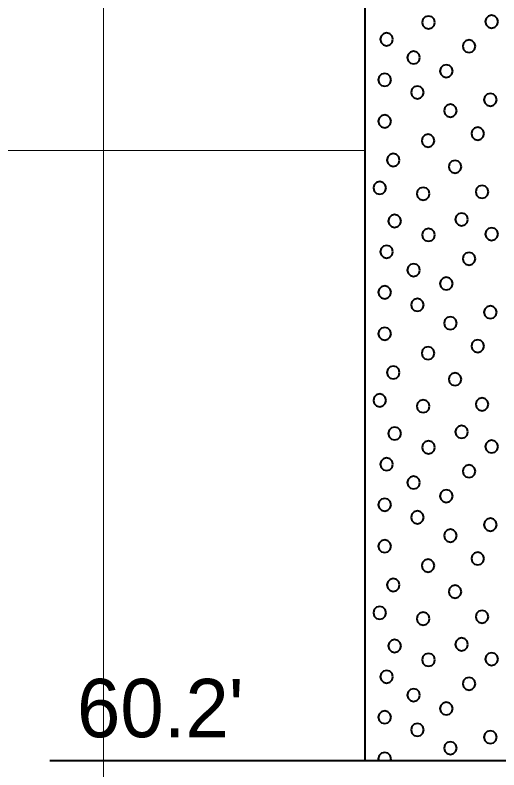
# Model space of a CAD drawing. Extents: x -76 to 974, y -1080 to -735.
# Drawn here: x 602.99 to 608.78, y -989.49 to -980.47 of the extents above; entities that cross this region are included whole.
import ezdxf

# ---------------------------------------------------------------- set-up
doc = ezdxf.new("R2010")
doc.units = 0
doc.header["$LTSCALE"] = 0.36
doc.layers.add('27', color=7, linetype='Continuous', lineweight=40)
doc.layers.add('7', color=7, linetype='Continuous', lineweight=13)

msp = doc.modelspace()

# ---------------------------------------------------------------- linework, layer by layer
at = {"layer": '27'}
for p, q in [((607.1738, -980.1789), (607.1738, -989.3789)), ((603.4063, -989.3789), (607.1737, -989.3789)), ((607.1738, -989.3789), (609.6738, -989.3789))]:
    msp.add_line(p, q, dxfattribs=at)
for points in [[(608.0106, -980.5568), (608.0004, -980.5187), (607.9725, -980.4908), (607.9344, -980.4806), (607.8963, -980.4908), (607.8684, -980.5187), (607.8582, -980.5568), (607.8684, -980.5949), (607.8963, -980.6228), (607.9344, -980.633), (607.9725, -980.6228), (608.0004, -980.5949)], [(608.7657, -980.5478), (608.7555, -980.5097), (608.7276, -980.4818), (608.6895, -980.4716), (608.6514, -980.4818), (608.6235, -980.5097), (608.6133, -980.5478), (608.6235, -980.5859), (608.6514, -980.6138), (608.6895, -980.624), (608.7276, -980.6138), (608.7555, -980.5859)], [(607.5095, -980.7594), (607.4993, -980.7213), (607.4714, -980.6934), (607.4333, -980.6832), (607.3952, -980.6934), (607.3673, -980.7213), (607.3571, -980.7594), (607.3673, -980.7975), (607.3952, -980.8254), (607.4333, -980.8356), (607.4714, -980.8254), (607.4993, -980.7975)], [(608.4956, -980.8426), (608.4854, -980.8045), (608.4575, -980.7766), (608.4194, -980.7664), (608.3813, -980.7766), (608.3534, -980.8045), (608.3432, -980.8426), (608.3534, -980.8807), (608.3813, -980.9086), (608.4194, -980.9188), (608.4575, -980.9086), (608.4854, -980.8807)], [(607.8324, -980.978), (607.8222, -980.9399), (607.7943, -980.912), (607.7562, -980.9018), (607.7181, -980.912), (607.6902, -980.9399), (607.68, -980.978), (607.6902, -981.0161), (607.7181, -981.044), (607.7562, -981.0542), (607.7943, -981.044), (607.8222, -981.0161)], [(608.2239, -981.1395), (608.2137, -981.1014), (608.1858, -981.0735), (608.1477, -981.0633), (608.1096, -981.0735), (608.0818, -981.1014), (608.0715, -981.1395), (608.0818, -981.1776), (608.1096, -981.2055), (608.1477, -981.2157), (608.1858, -981.2055), (608.2137, -981.1776)], [(607.4866, -981.2437), (607.4764, -981.2056), (607.4485, -981.1777), (607.4104, -981.1675), (607.3723, -981.1777), (607.3444, -981.2056), (607.3342, -981.2437), (607.3444, -981.2818), (607.3723, -981.3097), (607.4104, -981.3199), (607.4485, -981.3097), (607.4764, -981.2818)], [(607.8782, -981.3937), (607.8679, -981.3556), (607.8401, -981.3278), (607.802, -981.3175), (607.7639, -981.3278), (607.736, -981.3556), (607.7258, -981.3937), (607.736, -981.4318), (607.7639, -981.4597), (607.802, -981.4699), (607.8401, -981.4597), (607.8679, -981.4318)], [(608.7503, -981.4815), (608.74, -981.4434), (608.7122, -981.4155), (608.6741, -981.4053), (608.636, -981.4155), (608.6081, -981.4434), (608.5979, -981.4815), (608.6081, -981.5196), (608.636, -981.5475), (608.6741, -981.5577), (608.7122, -981.5475), (608.74, -981.5196)], [(608.2723, -981.6124), (608.262, -981.5743), (608.2342, -981.5464), (608.1961, -981.5362), (608.158, -981.5464), (608.1301, -981.5743), (608.1199, -981.6124), (608.1301, -981.6505), (608.158, -981.6784), (608.1961, -981.6886), (608.2342, -981.6784), (608.262, -981.6505)], [(607.4866, -981.7395), (607.4764, -981.7014), (607.4485, -981.6735), (607.4104, -981.6633), (607.3723, -981.6735), (607.3444, -981.7014), (607.3342, -981.7395), (607.3444, -981.7776), (607.3723, -981.8055), (607.4104, -981.8157), (607.4485, -981.8055), (607.4764, -981.7776)], [(608.0053, -981.9709), (607.9951, -981.9328), (607.9672, -981.9049), (607.9291, -981.8947), (607.891, -981.9049), (607.8631, -981.9328), (607.8529, -981.9709), (607.8631, -982.009), (607.891, -982.0369), (607.9291, -982.0471), (607.9672, -982.0369), (607.9951, -982.009)], [(608.6002, -981.887), (608.59, -981.8489), (608.5621, -981.821), (608.524, -981.8108), (608.4859, -981.821), (608.458, -981.8489), (608.4478, -981.887), (608.458, -981.9251), (608.4859, -981.953), (608.524, -981.9632), (608.5621, -981.953), (608.59, -981.9251)], [(607.5896, -982.2023), (607.5794, -982.1642), (607.5515, -982.1363), (607.5134, -982.1261), (607.4753, -982.1363), (607.4474, -982.1642), (607.4372, -982.2023), (607.4474, -982.2404), (607.4753, -982.2683), (607.5134, -982.2785), (607.5515, -982.2683), (607.5794, -982.2404)], [(608.3282, -982.2824), (608.318, -982.2443), (608.2901, -982.2164), (608.252, -982.2062), (608.2139, -982.2164), (608.186, -982.2443), (608.1758, -982.2824), (608.186, -982.3205), (608.2139, -982.3484), (608.252, -982.3586), (608.2901, -982.3484), (608.318, -982.3205)], [(607.4281, -982.5353), (607.4179, -982.4972), (607.39, -982.4694), (607.3519, -982.4591), (607.3138, -982.4694), (607.2859, -982.4972), (607.2757, -982.5353), (607.2859, -982.5734), (607.3138, -982.6013), (607.3519, -982.6115), (607.39, -982.6013), (607.4179, -982.5734)], [(607.9468, -982.6053), (607.9366, -982.5672), (607.9087, -982.5393), (607.8706, -982.5291), (607.8325, -982.5393), (607.8046, -982.5672), (607.7944, -982.6053), (607.8046, -982.6434), (607.8325, -982.6713), (607.8706, -982.6815), (607.9087, -982.6713), (607.9366, -982.6434)], [(608.6511, -982.5824), (608.6409, -982.5443), (608.613, -982.5164), (608.5749, -982.5062), (608.5368, -982.5164), (608.5089, -982.5443), (608.4987, -982.5824), (608.5089, -982.6205), (608.5368, -982.6484), (608.5749, -982.6586), (608.613, -982.6484), (608.6409, -982.6205)], [(607.6057, -982.9315), (607.5954, -982.8934), (607.5676, -982.8655), (607.5295, -982.8553), (607.4914, -982.8655), (607.4635, -982.8934), (607.4533, -982.9315), (607.4635, -982.9696), (607.4914, -982.9975), (607.5295, -983.0077), (607.5676, -982.9975), (607.5954, -982.9696)], [(608.4066, -982.9119), (608.3964, -982.8738), (608.3685, -982.846), (608.3304, -982.8357), (608.2923, -982.846), (608.2644, -982.8738), (608.2542, -982.9119), (608.2644, -982.95), (608.2923, -982.9779), (608.3304, -982.9881), (608.3685, -982.9779), (608.3964, -982.95)], [(608.0106, -983.0968), (608.0004, -983.0587), (607.9725, -983.0308), (607.9344, -983.0206), (607.8963, -983.0308), (607.8684, -983.0587), (607.8582, -983.0968), (607.8684, -983.1349), (607.8963, -983.1628), (607.9344, -983.173), (607.9725, -983.1628), (608.0004, -983.1349)], [(608.7657, -983.0878), (608.7555, -983.0497), (608.7276, -983.0218), (608.6895, -983.0116), (608.6514, -983.0218), (608.6235, -983.0497), (608.6133, -983.0878), (608.6235, -983.1259), (608.6514, -983.1538), (608.6895, -983.164), (608.7276, -983.1538), (608.7555, -983.1259)], [(607.5095, -983.2994), (607.4993, -983.2613), (607.4714, -983.2334), (607.4333, -983.2232), (607.3952, -983.2334), (607.3673, -983.2613), (607.3571, -983.2994), (607.3673, -983.3375), (607.3952, -983.3654), (607.4333, -983.3756), (607.4714, -983.3654), (607.4993, -983.3375)], [(608.4956, -983.3826), (608.4854, -983.3445), (608.4575, -983.3166), (608.4194, -983.3064), (608.3813, -983.3166), (608.3534, -983.3445), (608.3432, -983.3826), (608.3534, -983.4207), (608.3813, -983.4486), (608.4194, -983.4588), (608.4575, -983.4486), (608.4854, -983.4207)], [(607.8324, -983.518), (607.8222, -983.4799), (607.7943, -983.452), (607.7562, -983.4418), (607.7181, -983.452), (607.6902, -983.4799), (607.68, -983.518), (607.6902, -983.5561), (607.7181, -983.584), (607.7562, -983.5942), (607.7943, -983.584), (607.8222, -983.5561)], [(608.2239, -983.6795), (608.2137, -983.6414), (608.1858, -983.6135), (608.1477, -983.6033), (608.1096, -983.6135), (608.0818, -983.6414), (608.0715, -983.6795), (608.0818, -983.7176), (608.1096, -983.7455), (608.1477, -983.7557), (608.1858, -983.7455), (608.2137, -983.7176)], [(607.4866, -983.7837), (607.4764, -983.7456), (607.4485, -983.7177), (607.4104, -983.7075), (607.3723, -983.7177), (607.3444, -983.7456), (607.3342, -983.7837), (607.3444, -983.8218), (607.3723, -983.8497), (607.4104, -983.8599), (607.4485, -983.8497), (607.4764, -983.8218)], [(607.8782, -983.9337), (607.8679, -983.8956), (607.8401, -983.8678), (607.802, -983.8575), (607.7639, -983.8678), (607.736, -983.8956), (607.7258, -983.9337), (607.736, -983.9718), (607.7639, -983.9997), (607.802, -984.0099), (607.8401, -983.9997), (607.8679, -983.9718)], [(608.7503, -984.0215), (608.74, -983.9834), (608.7122, -983.9555), (608.6741, -983.9453), (608.636, -983.9555), (608.6081, -983.9834), (608.5979, -984.0215), (608.6081, -984.0596), (608.636, -984.0875), (608.6741, -984.0977), (608.7122, -984.0875), (608.74, -984.0596)], [(608.2723, -984.1524), (608.262, -984.1143), (608.2342, -984.0864), (608.1961, -984.0762), (608.158, -984.0864), (608.1301, -984.1143), (608.1199, -984.1524), (608.1301, -984.1905), (608.158, -984.2184), (608.1961, -984.2286), (608.2342, -984.2184), (608.262, -984.1905)], [(607.4866, -984.2795), (607.4764, -984.2414), (607.4485, -984.2135), (607.4104, -984.2033), (607.3723, -984.2135), (607.3444, -984.2414), (607.3342, -984.2795), (607.3444, -984.3176), (607.3723, -984.3455), (607.4104, -984.3557), (607.4485, -984.3455), (607.4764, -984.3176)], [(608.6002, -984.427), (608.59, -984.3889), (608.5621, -984.361), (608.524, -984.3508), (608.4859, -984.361), (608.458, -984.3889), (608.4478, -984.427), (608.458, -984.4651), (608.4859, -984.493), (608.524, -984.5032), (608.5621, -984.493), (608.59, -984.4651)], [(608.0053, -984.5109), (607.9951, -984.4728), (607.9672, -984.4449), (607.9291, -984.4347), (607.891, -984.4449), (607.8631, -984.4728), (607.8529, -984.5109), (607.8631, -984.549), (607.891, -984.5769), (607.9291, -984.5871), (607.9672, -984.5769), (607.9951, -984.549)], [(607.5896, -984.7423), (607.5794, -984.7042), (607.5515, -984.6763), (607.5134, -984.6661), (607.4753, -984.6763), (607.4474, -984.7042), (607.4372, -984.7423), (607.4474, -984.7804), (607.4753, -984.8083), (607.5134, -984.8185), (607.5515, -984.8083), (607.5794, -984.7804)], [(608.3282, -984.8224), (608.318, -984.7843), (608.2901, -984.7564), (608.252, -984.7462), (608.2139, -984.7564), (608.186, -984.7843), (608.1758, -984.8224), (608.186, -984.8605), (608.2139, -984.8884), (608.252, -984.8986), (608.2901, -984.8884), (608.318, -984.8605)], [(607.4281, -985.0753), (607.4179, -985.0372), (607.39, -985.0094), (607.3519, -984.9991), (607.3138, -985.0094), (607.2859, -985.0372), (607.2757, -985.0753), (607.2859, -985.1134), (607.3138, -985.1413), (607.3519, -985.1515), (607.39, -985.1413), (607.4179, -985.1134)], [(608.6511, -985.1224), (608.6409, -985.0843), (608.613, -985.0564), (608.5749, -985.0462), (608.5368, -985.0564), (608.5089, -985.0843), (608.4987, -985.1224), (608.5089, -985.1605), (608.5368, -985.1884), (608.5749, -985.1986), (608.613, -985.1884), (608.6409, -985.1605)], [(607.9468, -985.1453), (607.9366, -985.1072), (607.9087, -985.0793), (607.8706, -985.0691), (607.8325, -985.0793), (607.8046, -985.1072), (607.7944, -985.1453), (607.8046, -985.1834), (607.8325, -985.2113), (607.8706, -985.2215), (607.9087, -985.2113), (607.9366, -985.1834)], [(607.6057, -985.4715), (607.5954, -985.4334), (607.5676, -985.4055), (607.5295, -985.3953), (607.4914, -985.4055), (607.4635, -985.4334), (607.4533, -985.4715), (607.4635, -985.5096), (607.4914, -985.5375), (607.5295, -985.5477), (607.5676, -985.5375), (607.5954, -985.5096)], [(608.4066, -985.4519), (608.3964, -985.4138), (608.3685, -985.386), (608.3304, -985.3757), (608.2923, -985.386), (608.2644, -985.4138), (608.2542, -985.4519), (608.2644, -985.49), (608.2923, -985.5179), (608.3304, -985.5281), (608.3685, -985.5179), (608.3964, -985.49)], [(608.0106, -985.6368), (608.0004, -985.5987), (607.9725, -985.5708), (607.9344, -985.5606), (607.8963, -985.5708), (607.8684, -985.5987), (607.8582, -985.6368), (607.8684, -985.6749), (607.8963, -985.7028), (607.9344, -985.713), (607.9725, -985.7028), (608.0004, -985.6749)], [(608.7657, -985.6278), (608.7555, -985.5897), (608.7276, -985.5618), (608.6895, -985.5516), (608.6514, -985.5618), (608.6235, -985.5897), (608.6133, -985.6278), (608.6235, -985.6659), (608.6514, -985.6938), (608.6895, -985.704), (608.7276, -985.6938), (608.7555, -985.6659)], [(607.5095, -985.8394), (607.4993, -985.8013), (607.4714, -985.7734), (607.4333, -985.7632), (607.3952, -985.7734), (607.3673, -985.8013), (607.3571, -985.8394), (607.3673, -985.8775), (607.3952, -985.9054), (607.4333, -985.9156), (607.4714, -985.9054), (607.4993, -985.8775)], [(608.4956, -985.9226), (608.4854, -985.8845), (608.4575, -985.8566), (608.4194, -985.8464), (608.3813, -985.8566), (608.3534, -985.8845), (608.3432, -985.9226), (608.3534, -985.9607), (608.3813, -985.9886), (608.4194, -985.9988), (608.4575, -985.9886), (608.4854, -985.9607)], [(607.8324, -986.058), (607.8222, -986.0199), (607.7943, -985.992), (607.7562, -985.9818), (607.7181, -985.992), (607.6902, -986.0199), (607.68, -986.058), (607.6902, -986.0961), (607.7181, -986.124), (607.7562, -986.1342), (607.7943, -986.124), (607.8222, -986.0961)], [(608.2239, -986.2195), (608.2137, -986.1814), (608.1858, -986.1535), (608.1477, -986.1433), (608.1096, -986.1535), (608.0818, -986.1814), (608.0715, -986.2195), (608.0818, -986.2576), (608.1096, -986.2855), (608.1477, -986.2957), (608.1858, -986.2855), (608.2137, -986.2576)], [(607.4866, -986.3237), (607.4764, -986.2856), (607.4485, -986.2577), (607.4104, -986.2475), (607.3723, -986.2577), (607.3444, -986.2856), (607.3342, -986.3237), (607.3444, -986.3618), (607.3723, -986.3897), (607.4104, -986.3999), (607.4485, -986.3897), (607.4764, -986.3618)], [(607.8782, -986.4737), (607.8679, -986.4356), (607.8401, -986.4078), (607.802, -986.3975), (607.7639, -986.4078), (607.736, -986.4356), (607.7258, -986.4737), (607.736, -986.5118), (607.7639, -986.5397), (607.802, -986.5499), (607.8401, -986.5397), (607.8679, -986.5118)], [(608.7503, -986.5615), (608.74, -986.5234), (608.7122, -986.4955), (608.6741, -986.4853), (608.636, -986.4955), (608.6081, -986.5234), (608.5979, -986.5615), (608.6081, -986.5996), (608.636, -986.6275), (608.6741, -986.6377), (608.7122, -986.6275), (608.74, -986.5996)], [(608.2723, -986.6924), (608.262, -986.6543), (608.2342, -986.6264), (608.1961, -986.6162), (608.158, -986.6264), (608.1301, -986.6543), (608.1199, -986.6924), (608.1301, -986.7305), (608.158, -986.7584), (608.1961, -986.7686), (608.2342, -986.7584), (608.262, -986.7305)], [(607.4866, -986.8195), (607.4764, -986.7814), (607.4485, -986.7535), (607.4104, -986.7433), (607.3723, -986.7535), (607.3444, -986.7814), (607.3342, -986.8195), (607.3444, -986.8576), (607.3723, -986.8855), (607.4104, -986.8957), (607.4485, -986.8855), (607.4764, -986.8576)], [(608.6002, -986.967), (608.59, -986.9289), (608.5621, -986.901), (608.524, -986.8908), (608.4859, -986.901), (608.458, -986.9289), (608.4478, -986.967), (608.458, -987.0051), (608.4859, -987.033), (608.524, -987.0432), (608.5621, -987.033), (608.59, -987.0051)], [(608.0053, -987.0509), (607.9951, -987.0128), (607.9672, -986.9849), (607.9291, -986.9747), (607.891, -986.9849), (607.8631, -987.0128), (607.8529, -987.0509), (607.8631, -987.089), (607.891, -987.1169), (607.9291, -987.1271), (607.9672, -987.1169), (607.9951, -987.089)], [(607.5896, -987.2823), (607.5794, -987.2442), (607.5515, -987.2163), (607.5134, -987.2061), (607.4753, -987.2163), (607.4474, -987.2442), (607.4372, -987.2823), (607.4474, -987.3204), (607.4753, -987.3483), (607.5134, -987.3585), (607.5515, -987.3483), (607.5794, -987.3204)], [(608.3282, -987.3624), (608.318, -987.3243), (608.2901, -987.2964), (608.252, -987.2862), (608.2139, -987.2964), (608.186, -987.3243), (608.1758, -987.3624), (608.186, -987.4005), (608.2139, -987.4284), (608.252, -987.4386), (608.2901, -987.4284), (608.318, -987.4005)], [(607.4281, -987.6153), (607.4179, -987.5772), (607.39, -987.5494), (607.3519, -987.5391), (607.3138, -987.5494), (607.2859, -987.5772), (607.2757, -987.6153), (607.2859, -987.6534), (607.3138, -987.6813), (607.3519, -987.6915), (607.39, -987.6813), (607.4179, -987.6534)], [(607.9468, -987.6853), (607.9366, -987.6472), (607.9087, -987.6193), (607.8706, -987.6091), (607.8325, -987.6193), (607.8046, -987.6472), (607.7944, -987.6853), (607.8046, -987.7234), (607.8325, -987.7513), (607.8706, -987.7615), (607.9087, -987.7513), (607.9366, -987.7234)], [(608.6511, -987.6624), (608.6409, -987.6243), (608.613, -987.5964), (608.5749, -987.5862), (608.5368, -987.5964), (608.5089, -987.6243), (608.4987, -987.6624), (608.5089, -987.7005), (608.5368, -987.7284), (608.5749, -987.7386), (608.613, -987.7284), (608.6409, -987.7005)], [(607.6057, -988.0115), (607.5954, -987.9734), (607.5676, -987.9455), (607.5295, -987.9353), (607.4914, -987.9455), (607.4635, -987.9734), (607.4533, -988.0115), (607.4635, -988.0496), (607.4914, -988.0775), (607.5295, -988.0877), (607.5676, -988.0775), (607.5954, -988.0496)], [(608.4066, -987.9919), (608.3964, -987.9538), (608.3685, -987.926), (608.3304, -987.9157), (608.2923, -987.926), (608.2644, -987.9538), (608.2542, -987.9919), (608.2644, -988.03), (608.2923, -988.0579), (608.3304, -988.0681), (608.3685, -988.0579), (608.3964, -988.03)], [(608.0106, -988.1768), (608.0004, -988.1387), (607.9725, -988.1108), (607.9344, -988.1006), (607.8963, -988.1108), (607.8684, -988.1387), (607.8582, -988.1768), (607.8684, -988.2149), (607.8963, -988.2428), (607.9344, -988.253), (607.9725, -988.2428), (608.0004, -988.2149)], [(608.7657, -988.1678), (608.7555, -988.1297), (608.7276, -988.1018), (608.6895, -988.0916), (608.6514, -988.1018), (608.6235, -988.1297), (608.6133, -988.1678), (608.6235, -988.2059), (608.6514, -988.2338), (608.6895, -988.244), (608.7276, -988.2338), (608.7555, -988.2059)], [(607.5095, -988.3794), (607.4993, -988.3413), (607.4714, -988.3134), (607.4333, -988.3032), (607.3952, -988.3134), (607.3673, -988.3413), (607.3571, -988.3794), (607.3673, -988.4175), (607.3952, -988.4454), (607.4333, -988.4556), (607.4714, -988.4454), (607.4993, -988.4175)], [(608.4956, -988.4626), (608.4854, -988.4245), (608.4575, -988.3966), (608.4194, -988.3864), (608.3813, -988.3966), (608.3534, -988.4245), (608.3432, -988.4626), (608.3534, -988.5007), (608.3813, -988.5286), (608.4194, -988.5388), (608.4575, -988.5286), (608.4854, -988.5007)], [(607.8324, -988.598), (607.8222, -988.5599), (607.7943, -988.532), (607.7562, -988.5218), (607.7181, -988.532), (607.6902, -988.5599), (607.68, -988.598), (607.6902, -988.6361), (607.7181, -988.664), (607.7562, -988.6742), (607.7943, -988.664), (607.8222, -988.6361)], [(608.2239, -988.7595), (608.2137, -988.7214), (608.1858, -988.6935), (608.1477, -988.6833), (608.1096, -988.6935), (608.0818, -988.7214), (608.0715, -988.7595), (608.0818, -988.7976), (608.1096, -988.8255), (608.1477, -988.8357), (608.1858, -988.8255), (608.2137, -988.7976)], [(607.4866, -988.8637), (607.4764, -988.8256), (607.4485, -988.7977), (607.4104, -988.7875), (607.3723, -988.7977), (607.3444, -988.8256), (607.3342, -988.8637), (607.3444, -988.9018), (607.3723, -988.9297), (607.4104, -988.9399), (607.4485, -988.9297), (607.4764, -988.9018)], [(607.8782, -989.0137), (607.8679, -988.9756), (607.8401, -988.9478), (607.802, -988.9375), (607.7639, -988.9478), (607.736, -988.9756), (607.7258, -989.0137), (607.736, -989.0518), (607.7639, -989.0797), (607.802, -989.0899), (607.8401, -989.0797), (607.8679, -989.0518)], [(608.7503, -989.1015), (608.74, -989.0634), (608.7122, -989.0355), (608.6741, -989.0253), (608.636, -989.0355), (608.6081, -989.0634), (608.5979, -989.1015), (608.6081, -989.1396), (608.636, -989.1675), (608.6741, -989.1777), (608.7122, -989.1675), (608.74, -989.1396)], [(608.2723, -989.2324), (608.262, -989.1943), (608.2342, -989.1664), (608.1961, -989.1562), (608.158, -989.1664), (608.1301, -989.1943), (608.1199, -989.2324), (608.1301, -989.2705), (608.158, -989.2984), (608.1961, -989.3086), (608.2342, -989.2984), (608.262, -989.2705)], [(607.4866, -989.3595), (607.4764, -989.3214), (607.4485, -989.2935), (607.4104, -989.2833), (607.3723, -989.2935), (607.3444, -989.3214), (607.3342, -989.3595), (607.3394, -989.3789), (607.4814, -989.3789)]]:
    msp.add_lwpolyline(points, close=True, dxfattribs=at)
at = {"layer": '7'}
for p, q in [((604.0463, -1033.3123), (604.0463, -895.7205)), ((587.4376, -982.09), (607.1738, -982.09))]:
    msp.add_line(p, q, dxfattribs=at)

# ---------------------------------------------------------------- texts
at = {"layer": '27'}
msp.add_text("60.2'", height=0.6976, dxfattribs=at).set_placement((603.7304, -989.1025))

doc.saveas('drawing.dxf')
